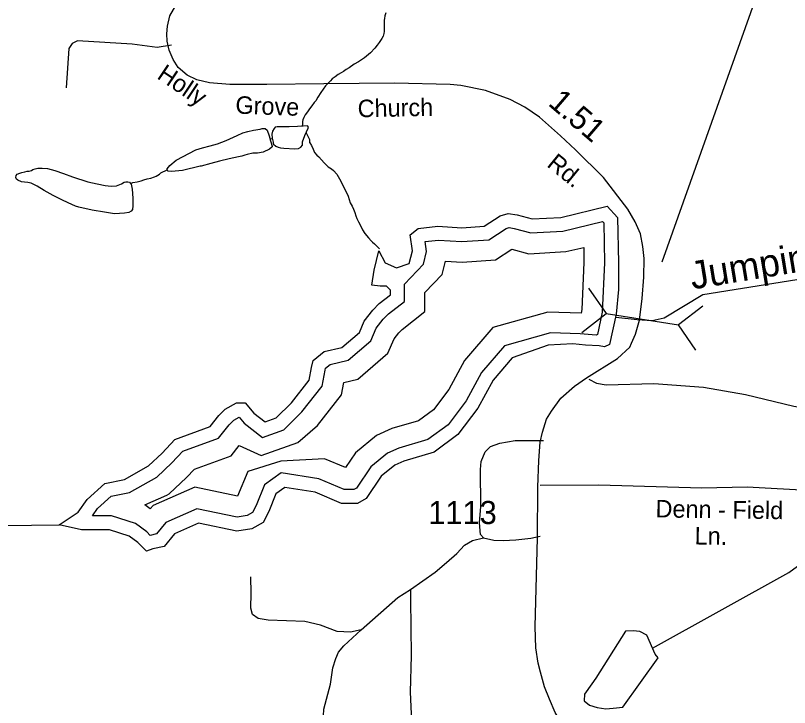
# Model space of a CAD drawing. Extents: x 2082433 to 2279600, y 546599 to 755198.
# Drawn here: x 2152834 to 2157031, y 559066 to 562815 of the extents above; entities that cross this region are included whole.
import ezdxf

# ---------------------------------------------------------------- set-up
doc = ezdxf.new("R2010")
doc.units = 0
for name, color, linetype in [('Exist Hydrographic Creek Single Shore', 7, 'Continuous'), ('Exist Hydrographic Creek Single Shore Label', 7, 'Continuous'), ('Exist Hydrographic Lake Shore', 7, 'Continuous'), ('Exist Hydrographic Pond Under 1500 Sq Ft', 7, 'Continuous'), ('Exist Road Non-System Type 51', 7, 'Continuous'), ('Exist Road Non-System Type 51 Label', 7, 'Continuous'), ('Exist Road Secondary Mileage Hundredths English Label', 7, 'Continuous'), ('Exist Road Secondary Structure Pipe CELL', 7, 'Continuous'), ('Exist Road Secondary Structure Pipe Number Label', 7, 'Continuous'), ('Exist Road Secondary Type 51 Attributed', 7, 'Continuous'), ('Exist Road Secondary Type 51 Label', 7, 'Continuous'), ('Exist Road Secondary Type 51 Number Label', 7, 'Continuous')]:
    doc.layers.add(name, color=color, linetype=linetype)

msp = doc.modelspace()

# ---------------------------------------------------------------- linework, layer by layer
at = {"layer": 'Exist Hydrographic Creek Single Shore'}
for points in [[(2154841.7, 562828.8), (2154837.4, 562813.2), (2154835.7, 562798.8), (2154833.7, 562789), (2154833.7, 562763), (2154833.9, 562748.8), (2154833.9, 562728.9), (2154832.1, 562717.1), (2154828.4, 562703), (2154820, 562690.9), (2154806.4, 562668.6), (2154794.3, 562654.6), (2154782.4, 562638.6), (2154758.4, 562612.6), (2154726.9, 562586.5), (2154694.7, 562564.2), (2154671.1, 562552), (2154643, 562531.9), (2154627.2, 562521.7), (2154613.3, 562511.7), (2154599.5, 562503.6), (2154583.3, 562495.5), (2154567.3, 562483.3), (2154551.3, 562471.6), (2154541.5, 562461.3), (2154529.8, 562449.3), (2154515.7, 562433.2), (2154490, 562397.3), (2154474, 562372.9), (2154462.3, 562352.8), (2154454.4, 562343.1), (2154440.6, 562324.9), (2154428.5, 562308.8), (2154416.6, 562292.8), (2154404.5, 562276.8), (2154396.7, 562262.6), (2154392.8, 562250.6), (2154390.8, 562240.8), (2154391, 562228.6), (2154388.8, 562215.7)], [(2154429.3, 562125), (2154429.5, 562140.9), (2154410.6, 562181.6)], [(2154213.7, 562146.8), (2154226.7, 562147.9)], [(2154429.3, 562125), (2154439.4, 562111), (2154447.6, 562091.1), (2154456, 562073.1), (2154467.7, 562059.2), (2154477.9, 562049.1), (2154508.5, 562017.4), (2154530.2, 561995.4), (2154548.3, 561983.8), (2154558.3, 561975.7), (2154576.4, 561955.6), (2154598.9, 561917.7), (2154637.3, 561836.1), (2154648.9, 561800.3), (2154659.2, 561782.5), (2154667.6, 561766.2), (2154673.6, 561748.3), (2154679.9, 561730.3), (2154685.7, 561714.4), (2154693.9, 561696.6), (2154704.1, 561676.4), (2154716.2, 561654.7), (2154728.1, 561634.6), (2154748.4, 561610.8), (2154762.3, 561595), (2154770.3, 561586.9), (2154780.2, 561577.3), (2154808.3, 561550.2)], [(2153457.2, 561905.4), (2153471.1, 561909.4), (2153493.1, 561913.8), (2153514.8, 561919.8), (2153530.8, 561923.9), (2153548.8, 561930.1), (2153567.1, 561934.2), (2153587.2, 561940.1), (2153596.8, 561944.3), (2153605, 561950.4), (2153614.5, 561956.3), (2153622.7, 561962.3), (2153657.1, 561979.2)], [(2156089.5, 561181.5), (2156205.6, 561168.4), (2156285.4, 561162.2), (2156351.1, 561177.8), (2156561.2, 561302.8), (2157160.2, 561399), (2157850.2, 561650.8), (2158075.1, 561695.5), (2158958.3, 561674.3)], [(2156288.5, 559386.3), (2157027.1, 559797.6), (2157409.1, 560075.3), (2157474.1, 560290.5), (2157474.1, 560434.8), (2157423, 560557.1), (2157447.2, 560674.8), (2157604.1, 560934), (2157745.2, 561016.5), (2158593.1, 561389.8), (2158950.3, 561625.3), (2158958.3, 561674.3)], [(2149290.7, 559320.6), (2149482.8, 559362.6), (2149697.8, 559473.1), (2150062.8, 559843), (2150278.9, 560019.1), (2150618.9, 560163.1), (2150769, 560196.1), (2151577.9, 560025.6), (2152019, 560043), (2153070.8, 560054.9)]]:
    msp.add_lwpolyline(points, dxfattribs=at)
at = {"layer": 'Exist Hydrographic Lake Shore'}
for points in [[(2154765.6, 561353.6), (2154778.6, 561435.8), (2154804.6, 561539.7), (2154839.2, 561474.8), (2154899.8, 561448.8), (2154969.1, 561470.5), (2154986.4, 561539.7), (2154973.4, 561626.3), (2155016.7, 561660.9), (2155124.9, 561673.9), (2155254.8, 561665.3), (2155376, 561673.9), (2155462.6, 561730.2), (2155505.9, 561743.2), (2155553.5, 561734.5), (2155635.8, 561712.9), (2155791.6, 561721.5), (2156042.7, 561782.2), (2156099, 561721.5), (2156103.3, 561474.8), (2156104.1, 561331.1), (2156090.3, 561197.7), (2156055.7, 561033.2), (2156027.6, 561020.3), (2155998.9, 561025.1), (2155924.3, 561028), (2155856.4, 561036.6), (2155722.5, 561028), (2155527.5, 560959.6), (2155423.6, 560838.4), (2155341.4, 560686.9), (2155233.2, 560544.1), (2155103.3, 560448.8), (2154938.8, 560401.2), (2154891.2, 560379.6), (2154817.6, 560319), (2154735.3, 560197.7), (2154687.7, 560171.8), (2154601.1, 560171.8), (2154458.3, 560232.4), (2154293.8, 560258.4), (2154246.2, 560223.7), (2154207.2, 560128.5), (2154176.9, 560067.9), (2154116.3, 560033.2), (2154034, 560020.3), (2153826.2, 560063.6), (2153696.4, 560007.3), (2153640.1, 559938), (2153579.5, 559925), (2153544.9, 559912), (2153497.2, 559959.7), (2153449.6, 559994.3), (2153343.6, 560028.9), (2153261.3, 560028.9), (2153192, 560028.9), (2153070.8, 560054.9), (2153174.7, 560124.2), (2153222.3, 560193.4), (2153317.6, 560280), (2153425.8, 560301.6), (2153555.7, 560375.2), (2153629.3, 560444.5), (2153698.5, 560518.1), (2153889, 560587.4), (2153936.6, 560648), (2153971.3, 560682.6), (2154031.9, 560717.2), (2154079.5, 560717.2), (2154127.1, 560660.9), (2154187.7, 560613.3), (2154248.3, 560635), (2154330.6, 560717.2), (2154425.8, 560838.4), (2154438.8, 560907.7), (2154447.4, 560946.7), (2154508.1, 560994.3), (2154603.3, 561015.9), (2154698.5, 561098.2), (2154724.5, 561158.8), (2154772.1, 561219.4), (2154806.8, 561254), (2154867.4, 561301.6), (2154867.4, 561327.6), (2154845.7, 561349.3), (2154811.1, 561349.3)], [(2155045.8, 561467.9), (2155062.8, 561536.1), (2155054.7, 561590), (2155126.9, 561598.6), (2155255, 561590.1), (2155400.7, 561600.5), (2155494.4, 561661.5), (2155510.2, 561666.2), (2155537.2, 561661.3), (2155628.1, 561637.4), (2155802.6, 561647), (2156017.6, 561698.9), (2156024.5, 561691.5), (2156028.3, 561475.9), (2156015.7, 561207.3), (2155990.3, 561086.8), (2155982.7, 561083.6), (2155895.4, 561090.8), (2155734.8, 561095.6), (2155485.4, 561025.7), (2155361.5, 560881.2), (2155278.2, 560727.7), (2155180, 560598.1), (2155069.7, 560517.2), (2154912.7, 560471.7), (2154851.1, 560443.7), (2154761.6, 560370), (2154683.5, 560254.9), (2154668.6, 560246.8), (2154616.4, 560246.8), (2154479.1, 560305), (2154274.8, 560337.3), (2154184.8, 560271.8), (2154138.8, 560159.5), (2154120, 560121.7), (2154091, 560105.2), (2154035.9, 560096.5), (2153818.2, 560141.8), (2153649.7, 560068.8), (2153598.5, 560005.8), (2153564.5, 559998.5), (2153546.1, 560016.8), (2153484.2, 560061.9), (2153355.5, 560103.9), (2153261.3, 560103.9), (2153251.8, 560103.9), (2153279.2, 560143.8), (2153352.7, 560210.5), (2153452.3, 560230.5), (2153600.5, 560314.4), (2153682.3, 560391.4), (2153740.9, 560453.7), (2153934.8, 560524.2), (2153992.8, 560598.1), (2154017.2, 560622.5), (2154047, 560639.5), (2154074.8, 560606.7), (2154173.9, 560528.8), (2154289.4, 560570), (2154386.8, 560667.4), (2154496.1, 560806.6), (2154512.3, 560892.7), (2154514.9, 560904.2), (2154541.1, 560924.9), (2154638.2, 560946.9), (2154760.6, 561052.7), (2154789.6, 561120.2), (2154828.3, 561169.5), (2154856.6, 561197.8), (2154942.4, 561265.2), (2154942.4, 561358.7)], [(2155147.3, 561412.2), (2155165.2, 561483.8), (2155255.2, 561477.8), (2155437.5, 561490.8), (2155526, 561548.4), (2155616.7, 561524.5), (2155818.9, 561535.8), (2155914.8, 561558.9), (2155916.2, 561477.5), (2155904.2, 561221.5), (2155900.3, 561202.7), (2155721, 561208), (2155422.5, 561124.4), (2155268.7, 560945.1), (2155183.8, 560788.6), (2155100.6, 560678.7), (2155019.4, 560619.2), (2154873.8, 560577.1), (2154791.3, 560539.6), (2154677.9, 560446.2), (2154623.2, 560365.5), (2154510.1, 560413.5), (2154272.1, 560401.2), (2154093.2, 560343.7), (2154038.6, 560210.3), (2153806.3, 560258.7), (2153580.1, 560160.7), (2153564.7, 560141.8), (2153535.7, 560162.9), (2153653.8, 560215.9), (2153667.5, 560223.6), (2153761.6, 560312.2), (2153804.2, 560357.5), (2154003.1, 560429.9), (2154047.2, 560486), (2154166.7, 560431), (2154364.1, 560501.5), (2154470.7, 560592.9), (2154601.2, 560758.9), (2154613.8, 560826.6), (2154690.2, 560843.9), (2154853.4, 560984.9), (2154886.7, 561062.6), (2154912.3, 561095.1), (2154931.1, 561113.9), (2155054.4, 561210.7), (2155054.4, 561314.1)]]:
    msp.add_lwpolyline(points, close=True, dxfattribs=at)
at = {"layer": 'Exist Hydrographic Pond Under 1500 Sq Ft'}
for points in [[(2154390.4, 562122.9), (2154389.9, 562130.4), (2154402.2, 562164.1), (2154421.4, 562204), (2154422.1, 562210.1), (2154416.8, 562217), (2154393.8, 562216.2), (2154363.9, 562213.2), (2154318.1, 562212.5), (2154252.1, 562212.3), (2154242, 562210.2), (2154235.9, 562202.2), (2154228.1, 562188), (2154224.2, 562171.9), (2154226.5, 562150.1)], [(2153834.7, 561998.2), (2153739.5, 561976), (2153680.2, 561970.6), (2153662.3, 561972), (2153656.8, 561979.6), (2153657.1, 561984.8), (2153671.2, 562002.9), (2153705.3, 562031.6), (2153812.1, 562088), (2153848, 562098.4), (2153890, 562108.2), (2153929.8, 562120.5), (2153976, 562137), (2154035.4, 562165.3), (2154067.6, 562179.5), (2154093.7, 562187.4), (2154125.2, 562193.5), (2154161.1, 562199.9), (2154171.2, 562202), (2154187.4, 562202), (2154199.3, 562194.1), (2154210.1, 562163.6)], [(2154210.1, 562163.6), (2154216.1, 562135.5), (2154226.3, 562107.6), (2154224.9, 562103.7), (2154210.6, 562091.7), (2154176.3, 562075.4), (2154146.6, 562069.4), (2154120.5, 562069.2), (2154091, 562062.8), (2154076.7, 562058.8), (2154060.9, 562052.7), (2154042.6, 562048.6), (2153993, 562038.3), (2153941.1, 562026.2), (2153893.3, 562014), (2153841.1, 561999.6), (2153834.7, 561998.2)], [(2154226.5, 562150.1), (2154230.7, 562128), (2154230.9, 562123.9), (2154232.7, 562118), (2154244.8, 562108), (2154258.6, 562101.9), (2154270.7, 562098), (2154288.7, 562096.2), (2154348.8, 562092.3), (2154368.7, 562094.6), (2154380.8, 562100.9), (2154390.8, 562112.7), (2154390.4, 562122.9)], [(2153457.2, 561905.4), (2153461.3, 561901.6), (2153467.2, 561873.5), (2153469.9, 561825.6), (2153469.7, 561783.5), (2153468.1, 561763.5), (2153461.9, 561755.5), (2153448, 561747.5), (2153426, 561743.5), (2153370.2, 561740.9), (2153315.9, 561748.7), (2153249.9, 561760.3), (2153178.1, 561776.1), (2153159.9, 561781.7), (2153119.9, 561799.4), (2153085.6, 561815.6), (2153037.6, 561839.1), (2152989.5, 561866.6), (2152951.5, 561890.6), (2152919.3, 561906.4), (2152901.3, 561910.4), (2152883.2, 561912.3), (2152867.5, 561914.3), (2152847.2, 561922.2), (2152839.2, 561927.9), (2152835.3, 561937.8), (2152836.9, 561948.1), (2152842.8, 561956.1), (2152857.2, 561960), (2152868.9, 561963.9), (2152884.9, 561968), (2152897, 561972.3), (2152909.1, 561972.5), (2152920.8, 561974.4), (2152929, 561980.4), (2152940.9, 561984.7), (2152954.6, 561988.7), (2152978.8, 561988.7), (2153007.1, 561986.9), (2153046.7, 561975.2), (2153094.7, 561959.4), (2153142.8, 561941.6), (2153227.1, 561914.3), (2153277.4, 561902.6), (2153321, 561894.7), (2153353.2, 561890.7), (2153381.1, 561892.9), (2153409.2, 561903.3), (2153423.4, 561911.3), (2153433, 561913.5), (2153443.2, 561913.2), (2153451.4, 561911.6), (2153457.2, 561905.4)], [(2156302.1, 559354.8), (2156257.5, 559458.1), (2156219.6, 559477.6), (2156183.7, 559481.4), (2156141.6, 559479.2), (2155980.1, 559224.6), (2155929.1, 559150.9), (2155918.6, 559138.6), (2155916.8, 559101.7), (2155946.7, 559078.9), (2155987.1, 559064.8), (2156034.5, 559057.8), (2156074.9, 559061.3), (2156127.5, 559067.5)], [(2156127.5, 559067.5), (2156317.9, 559334.9), (2156302.1, 559354.8)]]:
    msp.add_lwpolyline(points, dxfattribs=at)
at = {"layer": 'Exist Road Non-System Type 51'}
msp.add_line((2153679.1, 562655.2), (2153602.5, 562641.7), dxfattribs=at)
for points in [[(2153602.5, 562641.7), (2153467.3, 562659.7), (2153170, 562677.7), (2153140.7, 562664.2), (2153122.6, 562637.2), (2153109.1, 562423.2)], [(2155943, 560844.1), (2155983.5, 560823.8), (2156037.6, 560814.8), (2156294.4, 560821.5), (2156564.7, 560801.3), (2156792.2, 560761.8), (2157053.5, 560698.8), (2157157.1, 560683)], [(2155370.8, 559985.8), (2155355, 560003.8), (2155350.5, 560066.9), (2155357.3, 560154.7), (2155355, 560355.2), (2155359.5, 560399.2), (2155379.8, 560451), (2155409.1, 560480.3), (2155460.9, 560498.3), (2155544.2, 560511.8), (2155697.4, 560511.8)], [(2155679.4, 560269.6), (2155997, 560271.9), (2156555.7, 560256.1), (2156801.2, 560261.8), (2157161.7, 560241.5)], [(2155370.8, 559985.8), (2155427.1, 559972.3), (2155478.9, 559970), (2155546.5, 559974.5), (2155627.6, 559983.5), (2155679.4, 559994.8)], [(2154976.6, 559705.3), (2155109.5, 559798.8), (2155170.3, 559850.6), (2155226.6, 559900.2), (2155269.4, 559945.3), (2155312.2, 559970), (2155370.8, 559985.8)], [(2154708.5, 559485.7), (2154649.9, 559473.3), (2154577.9, 559477.8), (2154487.8, 559511.6), (2154402.2, 559531.9), (2154203.9, 559538.6), (2154149.9, 559547.7), (2154118.3, 559570.2), (2154109.3, 559604), (2154111.6, 559685.1), (2154109.3, 559772.9)], [(2154708.5, 559485.7), (2154906.7, 559662.5), (2154976.6, 559705.3)], [(2154976.6, 559705.3), (2154976.6, 559651.3), (2154978.8, 559347.2), (2154974.3, 559148.9), (2154985.6, 558913.5), (2154996.9, 558762.6), (2154996.9, 558670.3), (2155001.4, 558600.4)], [(2154526, 558467.5), (2154539.6, 558552), (2154550.8, 558594.8), (2154550.8, 558628.6), (2154526, 558705.2), (2154508, 558779.5), (2154499, 558912.4), (2154505.8, 559056.6), (2154541.8, 559192.9), (2154555.3, 559280.7), (2154571.1, 559330.3), (2154584.6, 559366.3), (2154613.9, 559400.1), (2154708.5, 559485.7)]]:
    msp.add_lwpolyline(points, dxfattribs=at)
at = {"layer": 'Exist Road Secondary Structure Pipe CELL'}
for p, q in [((2155941.8, 561337.2), (2156036.2, 561200)), ((2156560, 561240), (2156428.1, 561138.3)), ((2155904.2, 561098.3), (2156036.2, 561200)), ((2156036.2, 561200), (2156428.1, 561138.3)), ((2156522.5, 561001.1), (2156428.1, 561138.3))]:
    msp.add_line(p, q, dxfattribs=at)
at = {"layer": 'Exist Road Secondary Structure Pipe Number Label'}
msp.add_line((2156340.2, 561480.7), (2156947.8, 563189.4), dxfattribs=at)
at = {"layer": 'Exist Road Secondary Type 51 Attributed'}
for points in [[(2156216.9, 561164.7), (2156232.7, 561281.4), (2156240.3, 561397.1), (2156242.2, 561498.4), (2156236, 561563.5), (2156222.6, 561631.4), (2156194, 561697.4), (2156153.8, 561766.2), (2156022.3, 561937.4), (2155870.2, 562086.6), (2155788.5, 562164), (2155675.6, 562264.4), (2155595.3, 562318.9), (2155516.9, 562359.1), (2155383, 562407.9), (2155249.1, 562435.6), (2155191.8, 562441.3), (2154889.6, 562449), (2154505.2, 562444.2), (2154197.2, 562441.3), (2153995.5, 562441.3), (2153886.3, 562450.2), (2153816.6, 562466.2), (2153764, 562492), (2153716.2, 562534.1), (2153688.5, 562576.2), (2153667.5, 562626.9), (2153656, 562676.6), (2153655.5, 562715.8), (2153658.4, 562757.9), (2153671.8, 562813.3), (2153711, 562882.2)], [(2155890.8, 558854.3), (2155799, 558975.8), (2155760.8, 559038.9), (2155729.2, 559110.6), (2155701.5, 559177.5), (2155679.9, 559256.9), (2155667.5, 559306.6), (2155656, 559388.9), (2155651.3, 559503.6), (2155663.7, 559985.6), (2155666.1, 560259.1), (2155670.9, 560403.5), (2155678.5, 560503.9), (2155691.9, 560558.4), (2155712.9, 560627.3), (2155741.2, 560672.2), (2155790.9, 560741.1), (2155864.5, 560807.1), (2155930.5, 560852), (2156098.3, 560957.2), (2156164.3, 561017.4), (2156174.8, 561039.4), (2156195.9, 561089.2), (2156216.9, 561164.7)]]:
    msp.add_lwpolyline(points, dxfattribs=at)

# ---------------------------------------------------------------- texts
at = {"layer": 'Exist Hydrographic Creek Single Shore Label'}
msp.add_text('Jumping', height=150, rotation=9.2656, dxfattribs=at).set_placement((2156503.9, 561330.7))
at = {"layer": 'Exist Road Non-System Type 51 Label'}
for s, p in [('Denn - Field', (2156304, 560095.9)), ('Ln.', (2156515.9, 559949.2))]:
    msp.add_text(s, height=95, rotation=359.1773, dxfattribs=at).set_placement(p)
at = {"layer": 'Exist Road Secondary Mileage Hundredths English Label'}
msp.add_text('1.51', height=125, rotation=319.3434, dxfattribs=at).set_placement((2155716.8, 562332.7))
at = {"layer": 'Exist Road Secondary Type 51 Label'}
for s, rotation, p in [('Holly', 326.2011, (2153595.8, 562477.2)), ('Grove', 357.9132, (2154025.3, 562283.8)), ('Church', 1.1567, (2154690.1, 562263.3)), ('Rd.', 320.8237, (2155710, 562001))]:
    msp.add_text(s, height=95, rotation=rotation, dxfattribs=at).set_placement(p)
at = {"layer": 'Exist Road Secondary Type 51 Number Label'}
msp.add_text('1113', height=125, dxfattribs=at).set_placement((2155071.8, 560059.8))

doc.saveas('drawing.dxf')
